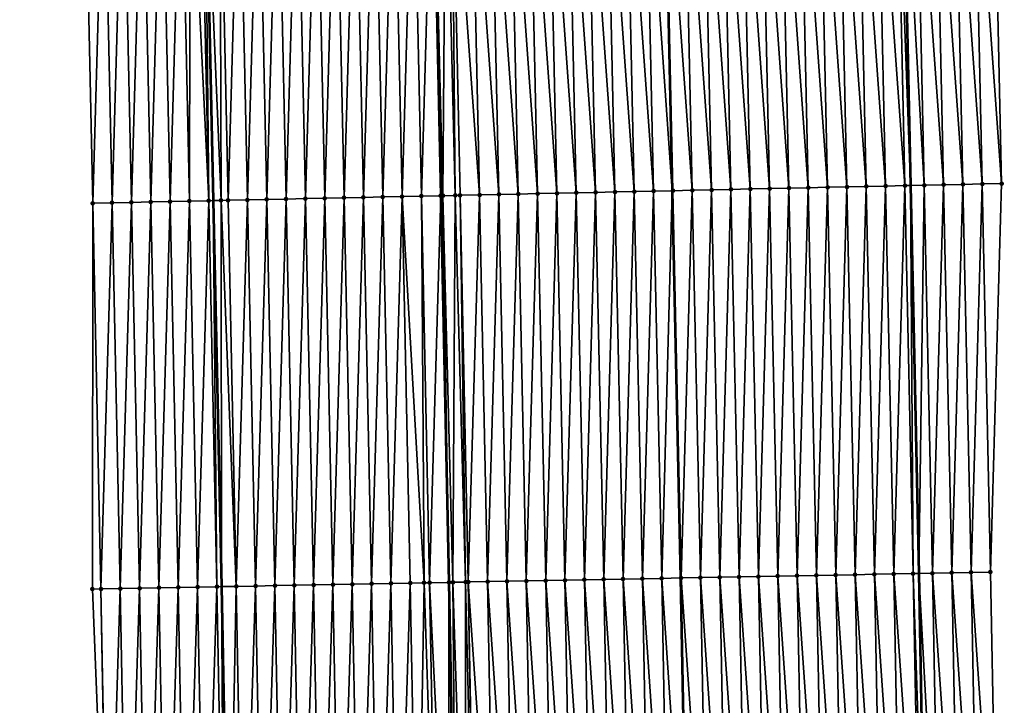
# Model space of a CAD drawing. Header units: feet. Extents: x 2010743 to 2022806, y 818705 to 837694.
# Tile 430 of 531: x 2011418 to 2011469, y 833787 to 833822. Entities that reach past the tile are written whole.
import ezdxf

# ---------------------------------------------------------------- set-up
doc = ezdxf.new("R2010")
doc.units = ezdxf.units.FT
doc.header["$MEASUREMENT"] = 0
for name, color, linetype, lineweight in [('EP_Travel Lane', 172, 'Continuous', 53), ('Road Shots', 141, 'Continuous', 100), ('STRIPING', 60, 'Continuous', 53)]:
    doc.layers.add(name, color=color, linetype=linetype, lineweight=lineweight)
doc.layers.add('I-77-MM17-21_NB-Surface-Border', color=7, linetype='Continuous')
doc.layers.add('I-77-MM17-21_NB-Surface-TIN', color=7, linetype='Continuous')

msp = doc.modelspace()

# ---------------------------------------------------------------- linework, layer by layer
at = {"layer": 'EP_Travel Lane'}
for points in [[(2011459.379, 833993.608, 294.314), (2011459.92, 833973.568, 294.074), (2011460.434, 833953.576, 293.832), (2011460.947, 833933.584, 293.604), (2011461.459, 833913.589, 293.405), (2011461.962, 833893.596, 293.2), (2011462.465, 833873.603, 293.04), (2011462.957, 833853.529, 292.871), (2011463.388, 833833.534, 292.721), (2011463.819, 833813.54, 292.553), (2011464.241, 833793.483, 292.403), (2011464.614, 833773.487, 292.303), (2011464.988, 833753.491, 292.193), (2011465.354, 833733.462, 292.098)], [(2011423.366, 833992.618, 294.593), (2011423.903, 833972.656, 294.351), (2011424.408, 833952.664, 294.131), (2011424.912, 833932.671, 293.916), (2011425.416, 833912.679, 293.72), (2011425.919, 833892.686, 293.533), (2011426.422, 833872.694, 293.348), (2011426.911, 833852.75, 293.199), (2011427.342, 833832.755, 293.03), (2011427.773, 833812.76, 292.885), (2011428.194, 833792.802, 292.749), (2011428.575, 833772.806, 292.613), (2011428.956, 833752.81, 292.489), (2011429.323, 833732.833, 292.414)]]:
    msp.add_polyline3d(points, dxfattribs=at)
at = {"layer": 'I-77-MM17-21_NB-Surface-Border', "color": 3, "linetype": 'Continuous', "lineweight": -3}
for points in [[(2011462.115, 833993.684, 294.202), (2011462.656, 833973.638, 293.964), (2011464.16, 833953.671, 293.695), (2011464.664, 833933.679, 293.452), (2011466.168, 833913.709, 293.197), (2011466.671, 833893.717, 292.989), (2011468.174, 833873.749, 292.794), (2011468.667, 833853.654, 292.639), (2011468.098, 833833.637, 292.53), (2011468.529, 833813.642, 292.372), (2011467.952, 833793.554, 292.276), (2011468.328, 833773.558, 292.164), (2011467.705, 833753.543, 292.096), (2011467.077, 833733.492, 292.042)], [(2011423.675, 833732.735, 292.241), (2011423.445, 833752.708, 292.332), (2011422.325, 833772.69, 292.429), (2011421.519, 833792.678, 292.528), (2011421.54, 833812.627, 292.682), (2011421.109, 833832.622, 292.829), (2011420.678, 833852.617, 292.992), (2011420.189, 833872.539, 293.14), (2011419.686, 833892.532, 293.313), (2011419.183, 833912.524, 293.509), (2011418.719, 833932.517, 293.714), (2011418.417, 833952.515, 293.948), (2011418.028, 833972.51, 294.168), (2011417.764, 833992.467, 294.419)]]:
    msp.add_polyline3d(points, dxfattribs=at)
at = {"layer": 'I-77-MM17-21_NB-Surface-TIN', "color": 128, "linetype": 'Continuous', "lineweight": -3}
for points in [[(2011455.532, 833813.36, 292.741), (2011455.101, 833833.354, 292.9), (2011454.101, 833833.333, 292.921)], [(2011456.531, 833813.381, 292.72), (2011456.101, 833833.376, 292.876), (2011455.101, 833833.354, 292.9)], [(2011455.532, 833813.36, 292.741), (2011456.531, 833813.381, 292.72), (2011455.101, 833833.354, 292.9)], [(2011457.531, 833813.403, 292.709), (2011457.1, 833833.398, 292.858), (2011456.101, 833833.376, 292.876)], [(2011456.531, 833813.381, 292.72), (2011457.531, 833813.403, 292.709), (2011456.101, 833833.376, 292.876)], [(2011458.531, 833813.425, 292.691), (2011458.1, 833833.419, 292.841), (2011457.1, 833833.398, 292.858)], [(2011457.531, 833813.403, 292.709), (2011458.531, 833813.425, 292.691), (2011457.1, 833833.398, 292.858)], [(2011459.531, 833813.446, 292.671), (2011459.1, 833833.441, 292.823), (2011458.1, 833833.419, 292.841)], [(2011458.531, 833813.425, 292.691), (2011459.531, 833813.446, 292.671), (2011458.1, 833833.419, 292.841)], [(2011460.531, 833813.468, 292.646), (2011460.1, 833833.463, 292.802), (2011459.1, 833833.441, 292.823)], [(2011459.531, 833813.446, 292.671), (2011460.531, 833813.468, 292.646), (2011459.1, 833833.441, 292.823)], [(2011461.53, 833813.49, 292.624), (2011461.099, 833833.484, 292.78), (2011460.1, 833833.463, 292.802)], [(2011460.531, 833813.468, 292.646), (2011461.53, 833813.49, 292.624), (2011460.1, 833833.463, 292.802)], [(2011461.099, 833833.484, 292.78), (2011462.53, 833813.511, 292.594), (2011462.099, 833833.506, 292.761)], [(2011461.53, 833813.49, 292.624), (2011462.53, 833813.511, 292.594), (2011461.099, 833833.484, 292.78)], [(2011462.099, 833833.506, 292.761), (2011463.53, 833813.533, 292.562), (2011463.099, 833833.528, 292.735)], [(2011462.099, 833833.506, 292.761), (2011462.53, 833813.511, 292.594), (2011463.53, 833813.533, 292.562)], [(2011463.099, 833833.528, 292.735), (2011463.819, 833813.54, 292.553), (2011463.388, 833833.534, 292.721)], [(2011463.53, 833813.533, 292.562), (2011463.819, 833813.54, 292.553), (2011463.099, 833833.528, 292.735)], [(2011464.53, 833813.555, 292.53), (2011464.099, 833833.55, 292.689), (2011463.388, 833833.534, 292.721)], [(2011464.53, 833813.555, 292.53), (2011463.388, 833833.534, 292.721), (2011463.819, 833813.54, 292.553)], [(2011465.529, 833813.577, 292.502), (2011465.098, 833833.572, 292.652), (2011464.099, 833833.55, 292.689)], [(2011464.53, 833813.555, 292.53), (2011465.529, 833813.577, 292.502), (2011464.099, 833833.55, 292.689)], [(2011466.529, 833813.599, 292.461), (2011466.098, 833833.593, 292.615), (2011465.098, 833833.572, 292.652)], [(2011465.529, 833813.577, 292.502), (2011466.529, 833813.599, 292.461), (2011465.098, 833833.572, 292.652)], [(2011467.529, 833813.621, 292.416), (2011467.098, 833833.615, 292.576), (2011466.098, 833833.593, 292.615)], [(2011466.529, 833813.599, 292.461), (2011467.529, 833813.621, 292.416), (2011466.098, 833833.593, 292.615)], [(2011468.529, 833813.642, 292.372), (2011468.098, 833833.637, 292.53), (2011467.098, 833833.615, 292.576)], [(2011467.529, 833813.621, 292.416), (2011468.529, 833813.642, 292.372), (2011467.098, 833833.615, 292.576)], [(2011430.538, 833812.819, 292.932), (2011431.106, 833832.836, 293.084), (2011430.107, 833832.814, 293.075)], [(2011430.538, 833812.819, 292.932), (2011431.537, 833812.841, 292.939), (2011431.106, 833832.836, 293.084)], [(2011431.537, 833812.841, 292.939), (2011432.106, 833832.857, 293.092), (2011431.106, 833832.836, 293.084)], [(2011431.537, 833812.841, 292.939), (2011432.537, 833812.862, 292.948), (2011432.106, 833832.857, 293.092)], [(2011432.537, 833812.862, 292.948), (2011433.106, 833832.879, 293.1), (2011432.106, 833832.857, 293.092)], [(2011432.537, 833812.862, 292.948), (2011433.537, 833812.884, 292.958), (2011433.106, 833832.879, 293.1)], [(2011433.537, 833812.884, 292.958), (2011434.106, 833832.9, 293.109), (2011433.106, 833832.879, 293.1)], [(2011433.537, 833812.884, 292.958), (2011434.537, 833812.905, 292.968), (2011434.106, 833832.9, 293.109)], [(2011434.537, 833812.905, 292.968), (2011435.105, 833832.922, 293.119), (2011434.106, 833832.9, 293.109)], [(2011434.537, 833812.905, 292.968), (2011435.536, 833812.927, 292.978), (2011435.105, 833832.922, 293.119)], [(2011435.536, 833812.927, 292.978), (2011436.105, 833832.943, 293.132), (2011435.105, 833832.922, 293.119)], [(2011435.536, 833812.927, 292.978), (2011436.536, 833812.948, 292.99), (2011436.105, 833832.943, 293.132)], [(2011436.536, 833812.948, 292.99), (2011437.105, 833832.965, 293.146), (2011436.105, 833832.943, 293.132)], [(2011436.536, 833812.948, 292.99), (2011437.536, 833812.97, 293.003), (2011437.105, 833832.965, 293.146)], [(2011437.536, 833812.97, 293.003), (2011438.105, 833832.986, 293.162), (2011437.105, 833832.965, 293.146)], [(2011437.536, 833812.97, 293.003), (2011438.536, 833812.991, 293.02), (2011438.105, 833832.986, 293.162)], [(2011438.536, 833812.991, 293.02), (2011439.105, 833833.007, 293.174), (2011438.105, 833832.986, 293.162)], [(2011438.536, 833812.991, 293.02), (2011439.536, 833813.013, 293.036), (2011439.105, 833833.007, 293.174)], [(2011439.148, 833833.008, 293.174), (2011439.105, 833833.007, 293.174), (2011439.536, 833813.013, 293.036)], [(2011439.642, 833813.015, 293.036), (2011439.792, 833833.022, 293.173), (2011439.148, 833833.008, 293.174)], [(2011439.642, 833813.015, 293.036), (2011439.148, 833833.008, 293.174), (2011439.536, 833813.013, 293.036)], [(2011439.642, 833813.015, 293.036), (2011440.282, 833813.029, 293.033), (2011439.792, 833833.022, 293.173)], [(2011440.282, 833813.029, 293.033), (2011440.104, 833833.029, 293.17), (2011439.792, 833833.022, 293.173)], [(2011441.535, 833813.056, 293.016), (2011441.104, 833833.051, 293.155), (2011440.104, 833833.029, 293.17)], [(2011440.282, 833813.029, 293.033), (2011440.535, 833813.034, 293.031), (2011440.104, 833833.029, 293.17)], [(2011440.535, 833813.034, 293.031), (2011441.535, 833813.056, 293.016), (2011440.104, 833833.029, 293.17)], [(2011442.535, 833813.078, 292.995), (2011442.104, 833833.072, 293.137), (2011441.104, 833833.051, 293.155)], [(2011441.535, 833813.056, 293.016), (2011442.535, 833813.078, 292.995), (2011441.104, 833833.051, 293.155)], [(2011443.535, 833813.099, 292.976), (2011443.104, 833833.094, 293.12), (2011442.104, 833833.072, 293.137)], [(2011442.535, 833813.078, 292.995), (2011443.535, 833813.099, 292.976), (2011442.104, 833833.072, 293.137)], [(2011444.534, 833813.121, 292.961), (2011444.103, 833833.116, 293.104), (2011443.104, 833833.094, 293.12)], [(2011443.535, 833813.099, 292.976), (2011444.534, 833813.121, 292.961), (2011443.104, 833833.094, 293.12)], [(2011445.534, 833813.143, 292.946), (2011445.103, 833833.137, 293.09), (2011444.103, 833833.116, 293.104)], [(2011444.534, 833813.121, 292.961), (2011445.534, 833813.143, 292.946), (2011444.103, 833833.116, 293.104)], [(2011446.534, 833813.164, 292.93), (2011446.103, 833833.159, 293.074), (2011445.103, 833833.137, 293.09)], [(2011445.534, 833813.143, 292.946), (2011446.534, 833813.164, 292.93), (2011445.103, 833833.137, 293.09)], [(2011447.534, 833813.186, 292.913), (2011447.103, 833833.181, 293.055), (2011446.103, 833833.159, 293.074)], [(2011446.534, 833813.164, 292.93), (2011447.534, 833813.186, 292.913), (2011446.103, 833833.159, 293.074)], [(2011448.533, 833813.208, 292.896), (2011448.102, 833833.202, 293.036), (2011447.103, 833833.181, 293.055)], [(2011447.534, 833813.186, 292.913), (2011448.533, 833813.208, 292.896), (2011447.103, 833833.181, 293.055)], [(2011449.533, 833813.229, 292.882), (2011449.102, 833833.224, 293.023), (2011448.102, 833833.202, 293.036)], [(2011448.533, 833813.208, 292.896), (2011449.533, 833813.229, 292.882), (2011448.102, 833833.202, 293.036)], [(2011450.533, 833813.251, 292.872), (2011450.102, 833833.246, 293.013), (2011449.102, 833833.224, 293.023)], [(2011449.533, 833813.229, 292.882), (2011450.533, 833813.251, 292.872), (2011449.102, 833833.224, 293.023)], [(2011450.102, 833833.246, 293.013), (2011451.503, 833813.272, 292.853), (2011451.072, 833833.267, 292.987)], [(2011450.533, 833813.251, 292.872), (2011451.503, 833813.272, 292.853), (2011450.102, 833833.246, 293.013)], [(2011451.533, 833813.273, 292.852), (2011451.072, 833833.267, 292.987), (2011451.503, 833813.272, 292.853)], [(2011451.533, 833813.273, 292.852), (2011451.102, 833833.267, 292.987), (2011451.072, 833833.267, 292.987)], [(2011452.532, 833813.294, 292.828), (2011452.101, 833833.289, 292.966), (2011451.102, 833833.267, 292.987)], [(2011451.533, 833813.273, 292.852), (2011452.532, 833813.294, 292.828), (2011451.102, 833833.267, 292.987)], [(2011453.532, 833813.316, 292.791), (2011453.101, 833833.311, 292.939), (2011452.101, 833833.289, 292.966)], [(2011452.532, 833813.294, 292.828), (2011453.532, 833813.316, 292.791), (2011452.101, 833833.289, 292.966)], [(2011454.532, 833813.338, 292.765), (2011454.101, 833833.333, 292.921), (2011453.101, 833833.311, 292.939)], [(2011453.532, 833813.316, 292.791), (2011454.532, 833813.338, 292.765), (2011453.101, 833833.311, 292.939)], [(2011454.532, 833813.338, 292.765), (2011455.532, 833813.36, 292.741), (2011454.101, 833833.333, 292.921)], [(2011421.54, 833812.627, 292.682), (2011422.108, 833832.644, 292.866), (2011421.109, 833832.622, 292.829)], [(2011421.54, 833812.627, 292.682), (2011422.539, 833812.649, 292.72), (2011422.108, 833832.644, 292.866)], [(2011422.539, 833812.649, 292.72), (2011423.108, 833832.665, 292.901), (2011422.108, 833832.644, 292.866)], [(2011422.539, 833812.649, 292.72), (2011423.539, 833812.67, 292.754), (2011423.108, 833832.665, 292.901)], [(2011423.539, 833812.67, 292.754), (2011424.108, 833832.686, 292.935), (2011423.108, 833832.665, 292.901)], [(2011423.539, 833812.67, 292.754), (2011424.539, 833812.691, 292.789), (2011424.108, 833832.686, 292.935)], [(2011424.539, 833812.691, 292.789), (2011425.108, 833832.707, 292.958), (2011424.108, 833832.686, 292.935)], [(2011424.539, 833812.691, 292.789), (2011425.539, 833812.713, 292.82), (2011425.108, 833832.707, 292.958)], [(2011425.539, 833812.713, 292.82), (2011426.108, 833832.729, 292.994), (2011425.108, 833832.707, 292.958)], [(2011425.539, 833812.713, 292.82), (2011426.538, 833812.734, 292.853), (2011426.108, 833832.729, 292.994)], [(2011426.538, 833812.734, 292.853), (2011426.584, 833832.739, 293.022), (2011426.108, 833832.729, 292.994)], [(2011426.538, 833812.734, 292.853), (2011427.538, 833812.755, 292.881), (2011426.584, 833832.739, 293.022)], [(2011427.538, 833812.755, 292.881), (2011427.107, 833832.75, 293.026), (2011426.584, 833832.739, 293.022)], [(2011427.538, 833812.755, 292.881), (2011427.342, 833832.755, 293.03), (2011427.107, 833832.75, 293.026)], [(2011428.176, 833812.769, 292.892), (2011428.107, 833832.771, 293.045), (2011427.342, 833832.755, 293.03)], [(2011428.176, 833812.769, 292.892), (2011427.342, 833832.755, 293.03), (2011427.773, 833812.76, 292.885)], [(2011427.538, 833812.755, 292.881), (2011427.773, 833812.76, 292.885), (2011427.342, 833832.755, 293.03)], [(2011428.538, 833812.777, 292.902), (2011429.107, 833832.793, 293.062), (2011428.107, 833832.771, 293.045)], [(2011428.176, 833812.769, 292.892), (2011428.538, 833812.777, 292.902), (2011428.107, 833832.771, 293.045)], [(2011428.538, 833812.777, 292.902), (2011429.538, 833812.798, 292.92), (2011429.107, 833832.793, 293.062)], [(2011429.538, 833812.798, 292.92), (2011430.107, 833832.814, 293.075), (2011429.107, 833832.793, 293.062)], [(2011429.538, 833812.798, 292.92), (2011430.538, 833812.819, 292.932), (2011430.107, 833832.814, 293.075)], [(2011460.953, 833793.421, 292.502), (2011461.53, 833813.49, 292.624), (2011460.531, 833813.468, 292.646)], [(2011460.953, 833793.421, 292.502), (2011461.953, 833793.44, 292.477), (2011461.53, 833813.49, 292.624)], [(2011461.953, 833793.44, 292.477), (2011462.53, 833813.511, 292.594), (2011461.53, 833813.49, 292.624)], [(2011461.953, 833793.44, 292.477), (2011462.952, 833793.459, 292.446), (2011462.53, 833813.511, 292.594)], [(2011462.952, 833793.459, 292.446), (2011463.53, 833813.533, 292.562), (2011462.53, 833813.511, 292.594)], [(2011463.952, 833793.478, 292.412), (2011463.53, 833813.533, 292.562), (2011462.952, 833793.459, 292.446)], [(2011463.952, 833793.478, 292.412), (2011463.819, 833813.54, 292.553), (2011463.53, 833813.533, 292.562)], [(2011464.53, 833813.555, 292.53), (2011463.819, 833813.54, 292.553), (2011464.241, 833793.483, 292.403)], [(2011463.952, 833793.478, 292.412), (2011464.241, 833793.483, 292.403), (2011463.819, 833813.54, 292.553)], [(2011464.952, 833793.497, 292.383), (2011464.53, 833813.555, 292.53), (2011464.241, 833793.483, 292.403)], [(2011464.952, 833793.497, 292.383), (2011465.529, 833813.577, 292.502), (2011464.53, 833813.555, 292.53)], [(2011464.952, 833793.497, 292.383), (2011465.952, 833793.516, 292.356), (2011465.529, 833813.577, 292.502)], [(2011465.952, 833793.516, 292.356), (2011466.529, 833813.599, 292.461), (2011465.529, 833813.577, 292.502)], [(2011465.952, 833793.516, 292.356), (2011466.952, 833793.535, 292.314), (2011466.529, 833813.599, 292.461)], [(2011466.952, 833793.535, 292.314), (2011467.529, 833813.621, 292.416), (2011466.529, 833813.599, 292.461)], [(2011466.952, 833793.535, 292.314), (2011467.952, 833793.554, 292.276), (2011467.529, 833813.621, 292.416)], [(2011467.952, 833793.554, 292.276), (2011468.529, 833813.642, 292.372), (2011467.529, 833813.621, 292.416)], [(2011438.67, 833792.999, 292.883), (2011438.536, 833812.991, 293.02), (2011437.536, 833812.97, 293.003)], [(2011438.957, 833793.004, 292.886), (2011439.536, 833813.013, 293.036), (2011438.536, 833812.991, 293.02)], [(2011438.67, 833792.999, 292.883), (2011438.957, 833793.004, 292.886), (2011438.536, 833812.991, 293.02)], [(2011438.957, 833793.004, 292.886), (2011439.957, 833793.023, 292.896), (2011439.536, 833813.013, 293.036)], [(2011439.642, 833813.015, 293.036), (2011439.536, 833813.013, 293.036), (2011439.957, 833793.023, 292.896)], [(2011440.163, 833793.027, 292.896), (2011440.282, 833813.029, 293.033), (2011439.642, 833813.015, 293.036)], [(2011440.163, 833793.027, 292.896), (2011439.642, 833813.015, 293.036), (2011439.957, 833793.023, 292.896)], [(2011440.163, 833793.027, 292.896), (2011440.819, 833793.039, 292.894), (2011440.282, 833813.029, 293.033)], [(2011440.819, 833793.039, 292.894), (2011440.535, 833813.034, 293.031), (2011440.282, 833813.029, 293.033)], [(2011440.956, 833793.042, 292.893), (2011441.535, 833813.056, 293.016), (2011440.535, 833813.034, 293.031)], [(2011440.819, 833793.039, 292.894), (2011440.956, 833793.042, 292.893), (2011440.535, 833813.034, 293.031)], [(2011440.956, 833793.042, 292.893), (2011441.956, 833793.061, 292.876), (2011441.535, 833813.056, 293.016)], [(2011441.956, 833793.061, 292.876), (2011442.535, 833813.078, 292.995), (2011441.535, 833813.056, 293.016)], [(2011441.956, 833793.061, 292.876), (2011442.956, 833793.08, 292.861), (2011442.535, 833813.078, 292.995)], [(2011442.956, 833793.08, 292.861), (2011443.535, 833813.099, 292.976), (2011442.535, 833813.078, 292.995)], [(2011442.956, 833793.08, 292.861), (2011443.956, 833793.099, 292.844), (2011443.535, 833813.099, 292.976)], [(2011443.956, 833793.099, 292.844), (2011444.534, 833813.121, 292.961), (2011443.535, 833813.099, 292.976)], [(2011443.956, 833793.099, 292.844), (2011444.956, 833793.118, 292.829), (2011444.534, 833813.121, 292.961)], [(2011444.956, 833793.118, 292.829), (2011445.534, 833813.143, 292.946), (2011444.534, 833813.121, 292.961)], [(2011444.956, 833793.118, 292.829), (2011445.955, 833793.136, 292.813), (2011445.534, 833813.143, 292.946)], [(2011445.955, 833793.136, 292.813), (2011446.534, 833813.164, 292.93), (2011445.534, 833813.143, 292.946)], [(2011445.955, 833793.136, 292.813), (2011446.955, 833793.155, 292.794), (2011446.534, 833813.164, 292.93)], [(2011446.955, 833793.155, 292.794), (2011447.534, 833813.186, 292.913), (2011446.534, 833813.164, 292.93)], [(2011446.955, 833793.155, 292.794), (2011447.955, 833793.174, 292.776), (2011447.534, 833813.186, 292.913)], [(2011447.955, 833793.174, 292.776), (2011448.533, 833813.208, 292.896), (2011447.534, 833813.186, 292.913)], [(2011447.955, 833793.174, 292.776), (2011448.955, 833793.193, 292.76), (2011448.533, 833813.208, 292.896)], [(2011448.955, 833793.193, 292.76), (2011449.533, 833813.229, 292.882), (2011448.533, 833813.208, 292.896)], [(2011448.955, 833793.193, 292.76), (2011449.955, 833793.212, 292.746), (2011449.533, 833813.229, 292.882)], [(2011449.955, 833793.212, 292.746), (2011450.533, 833813.251, 292.872), (2011449.533, 833813.229, 292.882)], [(2011449.955, 833793.212, 292.746), (2011450.955, 833793.231, 292.736), (2011450.533, 833813.251, 292.872)], [(2011450.955, 833793.231, 292.736), (2011451.503, 833813.272, 292.853), (2011450.533, 833813.251, 292.872)], [(2011450.955, 833793.231, 292.736), (2011451.925, 833793.249, 292.714), (2011451.503, 833813.272, 292.853)], [(2011451.533, 833813.273, 292.852), (2011451.503, 833813.272, 292.853), (2011451.925, 833793.249, 292.714)], [(2011451.954, 833793.25, 292.714), (2011452.532, 833813.294, 292.828), (2011451.533, 833813.273, 292.852)], [(2011451.954, 833793.25, 292.714), (2011451.533, 833813.273, 292.852), (2011451.925, 833793.249, 292.714)], [(2011451.954, 833793.25, 292.714), (2011452.954, 833793.269, 292.679), (2011452.532, 833813.294, 292.828)], [(2011452.954, 833793.269, 292.679), (2011453.532, 833813.316, 292.791), (2011452.532, 833813.294, 292.828)], [(2011452.954, 833793.269, 292.679), (2011453.954, 833793.288, 292.642), (2011453.532, 833813.316, 292.791)], [(2011453.954, 833793.288, 292.642), (2011454.532, 833813.338, 292.765), (2011453.532, 833813.316, 292.791)], [(2011453.954, 833793.288, 292.642), (2011454.954, 833793.307, 292.618), (2011454.532, 833813.338, 292.765)], [(2011454.954, 833793.307, 292.618), (2011455.532, 833813.36, 292.741), (2011454.532, 833813.338, 292.765)], [(2011454.954, 833793.307, 292.618), (2011455.954, 833793.326, 292.597), (2011455.532, 833813.36, 292.741)], [(2011455.954, 833793.326, 292.597), (2011456.531, 833813.381, 292.72), (2011455.532, 833813.36, 292.741)], [(2011455.954, 833793.326, 292.597), (2011456.954, 833793.345, 292.573), (2011456.531, 833813.381, 292.72)], [(2011456.954, 833793.345, 292.573), (2011457.531, 833813.403, 292.709), (2011456.531, 833813.381, 292.72)], [(2011456.954, 833793.345, 292.573), (2011457.953, 833793.364, 292.557), (2011457.531, 833813.403, 292.709)], [(2011457.953, 833793.364, 292.557), (2011458.531, 833813.425, 292.691), (2011457.531, 833813.403, 292.709)], [(2011457.953, 833793.364, 292.557), (2011458.953, 833793.383, 292.541), (2011458.531, 833813.425, 292.691)], [(2011458.953, 833793.383, 292.541), (2011459.531, 833813.446, 292.671), (2011458.531, 833813.425, 292.691)], [(2011458.953, 833793.383, 292.541), (2011459.953, 833793.402, 292.522), (2011459.531, 833813.446, 292.671)], [(2011459.953, 833793.402, 292.522), (2011460.531, 833813.468, 292.646), (2011459.531, 833813.446, 292.671)], [(2011459.953, 833793.402, 292.522), (2011460.953, 833793.421, 292.502), (2011460.531, 833813.468, 292.646)], [(2011421.519, 833792.678, 292.528), (2011421.96, 833792.686, 292.545), (2011421.54, 833812.627, 292.682)], [(2011421.96, 833792.686, 292.545), (2011422.539, 833812.649, 292.72), (2011421.54, 833812.627, 292.682)], [(2011421.96, 833792.686, 292.545), (2011422.96, 833792.705, 292.584), (2011422.539, 833812.649, 292.72)], [(2011422.96, 833792.705, 292.584), (2011423.539, 833812.67, 292.754), (2011422.539, 833812.649, 292.72)], [(2011422.96, 833792.705, 292.584), (2011423.959, 833792.723, 292.618), (2011423.539, 833812.67, 292.754)], [(2011423.959, 833792.723, 292.618), (2011424.539, 833812.691, 292.789), (2011423.539, 833812.67, 292.754)], [(2011423.959, 833792.723, 292.618), (2011424.959, 833792.742, 292.652), (2011424.539, 833812.691, 292.789)], [(2011424.959, 833792.742, 292.652), (2011425.539, 833812.713, 292.82), (2011424.539, 833812.691, 292.789)], [(2011424.959, 833792.742, 292.652), (2011425.959, 833792.761, 292.675), (2011425.539, 833812.713, 292.82)], [(2011425.959, 833792.761, 292.675), (2011426.538, 833812.734, 292.853), (2011425.539, 833812.713, 292.82)], [(2011425.959, 833792.761, 292.675), (2011426.959, 833792.779, 292.716), (2011426.538, 833812.734, 292.853)], [(2011426.959, 833792.779, 292.716), (2011427.538, 833812.755, 292.881), (2011426.538, 833812.734, 292.853)], [(2011426.959, 833792.779, 292.716), (2011427.959, 833792.798, 292.744), (2011427.538, 833812.755, 292.881)], [(2011427.959, 833792.798, 292.744), (2011427.773, 833812.76, 292.885), (2011427.538, 833812.755, 292.881)], [(2011428.176, 833812.769, 292.892), (2011427.773, 833812.76, 292.885), (2011428.194, 833792.802, 292.749)], [(2011427.959, 833792.798, 292.744), (2011428.194, 833792.802, 292.749), (2011427.773, 833812.76, 292.885)], [(2011428.958, 833792.817, 292.764), (2011428.538, 833812.777, 292.902), (2011428.176, 833812.769, 292.892)], [(2011428.958, 833792.817, 292.764), (2011428.176, 833812.769, 292.892), (2011428.194, 833792.802, 292.749)], [(2011428.958, 833792.817, 292.764), (2011429.538, 833812.798, 292.92), (2011428.538, 833812.777, 292.902)], [(2011428.958, 833792.817, 292.764), (2011429.958, 833792.835, 292.785), (2011429.538, 833812.798, 292.92)], [(2011429.958, 833792.835, 292.785), (2011430.538, 833812.819, 292.932), (2011429.538, 833812.798, 292.92)], [(2011429.958, 833792.835, 292.785), (2011430.958, 833792.854, 292.798), (2011430.538, 833812.819, 292.932)], [(2011430.958, 833792.854, 292.798), (2011431.537, 833812.841, 292.939), (2011430.538, 833812.819, 292.932)], [(2011430.958, 833792.854, 292.798), (2011431.958, 833792.873, 292.804), (2011431.537, 833812.841, 292.939)], [(2011431.958, 833792.873, 292.804), (2011432.537, 833812.862, 292.948), (2011431.537, 833812.841, 292.939)], [(2011431.958, 833792.873, 292.804), (2011432.958, 833792.892, 292.815), (2011432.537, 833812.862, 292.948)], [(2011432.958, 833792.892, 292.815), (2011433.537, 833812.884, 292.958), (2011432.537, 833812.862, 292.948)], [(2011432.958, 833792.892, 292.815), (2011433.958, 833792.91, 292.822), (2011433.537, 833812.884, 292.958)], [(2011433.958, 833792.91, 292.822), (2011434.537, 833812.905, 292.968), (2011433.537, 833812.884, 292.958)], [(2011433.958, 833792.91, 292.822), (2011434.957, 833792.929, 292.833), (2011434.537, 833812.905, 292.968)], [(2011434.957, 833792.929, 292.833), (2011435.536, 833812.927, 292.978), (2011434.537, 833812.905, 292.968)], [(2011434.957, 833792.929, 292.833), (2011435.957, 833792.948, 292.845), (2011435.536, 833812.927, 292.978)], [(2011435.957, 833792.948, 292.845), (2011436.536, 833812.948, 292.99), (2011435.536, 833812.927, 292.978)], [(2011435.957, 833792.948, 292.845), (2011436.957, 833792.967, 292.855), (2011436.536, 833812.948, 292.99)], [(2011436.957, 833792.967, 292.855), (2011437.536, 833812.97, 293.003), (2011436.536, 833812.948, 292.99)], [(2011436.957, 833792.967, 292.855), (2011437.957, 833792.985, 292.87), (2011437.536, 833812.97, 293.003)], [(2011437.957, 833792.985, 292.87), (2011438.67, 833792.999, 292.883), (2011437.536, 833812.97, 293.003)], [(2011446.332, 833773.14, 292.697), (2011445.955, 833793.136, 292.813), (2011444.956, 833793.118, 292.829)], [(2011447.332, 833773.159, 292.677), (2011446.955, 833793.155, 292.794), (2011445.955, 833793.136, 292.813)], [(2011446.332, 833773.14, 292.697), (2011447.332, 833773.159, 292.677), (2011445.955, 833793.136, 292.813)], [(2011448.332, 833773.178, 292.66), (2011447.955, 833793.174, 292.776), (2011446.955, 833793.155, 292.794)], [(2011447.332, 833773.159, 292.677), (2011448.332, 833773.178, 292.66), (2011446.955, 833793.155, 292.794)], [(2011449.332, 833773.197, 292.644), (2011448.955, 833793.193, 292.76), (2011447.955, 833793.174, 292.776)], [(2011448.332, 833773.178, 292.66), (2011449.332, 833773.197, 292.644), (2011447.955, 833793.174, 292.776)], [(2011450.331, 833773.216, 292.631), (2011449.955, 833793.212, 292.746), (2011448.955, 833793.193, 292.76)], [(2011449.332, 833773.197, 292.644), (2011450.331, 833773.216, 292.631), (2011448.955, 833793.193, 292.76)], [(2011451.331, 833773.235, 292.62), (2011450.955, 833793.231, 292.736), (2011449.955, 833793.212, 292.746)], [(2011450.331, 833773.216, 292.631), (2011451.331, 833773.235, 292.62), (2011449.955, 833793.212, 292.746)], [(2011450.955, 833793.231, 292.736), (2011452.306, 833773.253, 292.6), (2011451.925, 833793.249, 292.714)], [(2011451.331, 833773.235, 292.62), (2011452.306, 833773.253, 292.6), (2011450.955, 833793.231, 292.736)], [(2011452.331, 833773.254, 292.599), (2011451.954, 833793.25, 292.714), (2011451.925, 833793.249, 292.714)], [(2011452.331, 833773.254, 292.599), (2011451.925, 833793.249, 292.714), (2011452.306, 833773.253, 292.6)], [(2011453.331, 833773.273, 292.57), (2011452.954, 833793.269, 292.679), (2011451.954, 833793.25, 292.714)], [(2011452.331, 833773.254, 292.599), (2011453.331, 833773.273, 292.57), (2011451.954, 833793.25, 292.714)], [(2011454.331, 833773.292, 292.539), (2011453.954, 833793.288, 292.642), (2011452.954, 833793.269, 292.679)], [(2011453.331, 833773.273, 292.57), (2011454.331, 833773.292, 292.539), (2011452.954, 833793.269, 292.679)], [(2011455.33, 833773.311, 292.516), (2011454.954, 833793.307, 292.618), (2011453.954, 833793.288, 292.642)], [(2011454.331, 833773.292, 292.539), (2011455.33, 833773.311, 292.516), (2011453.954, 833793.288, 292.642)], [(2011456.33, 833773.33, 292.495), (2011455.954, 833793.326, 292.597), (2011454.954, 833793.307, 292.618)], [(2011455.33, 833773.311, 292.516), (2011456.33, 833773.33, 292.495), (2011454.954, 833793.307, 292.618)], [(2011457.33, 833773.349, 292.474), (2011456.954, 833793.345, 292.573), (2011455.954, 833793.326, 292.597)], [(2011456.33, 833773.33, 292.495), (2011457.33, 833773.349, 292.474), (2011455.954, 833793.326, 292.597)], [(2011458.33, 833773.368, 292.453), (2011457.953, 833793.364, 292.557), (2011456.954, 833793.345, 292.573)], [(2011457.33, 833773.349, 292.474), (2011458.33, 833773.368, 292.453), (2011456.954, 833793.345, 292.573)], [(2011459.33, 833773.387, 292.433), (2011458.953, 833793.383, 292.541), (2011457.953, 833793.364, 292.557)], [(2011458.33, 833773.368, 292.453), (2011459.33, 833773.387, 292.433), (2011457.953, 833793.364, 292.557)], [(2011460.33, 833773.406, 292.413), (2011459.953, 833793.402, 292.522), (2011458.953, 833793.383, 292.541)], [(2011459.33, 833773.387, 292.433), (2011460.33, 833773.406, 292.413), (2011458.953, 833793.383, 292.541)], [(2011461.329, 833773.425, 292.394), (2011460.953, 833793.421, 292.502), (2011459.953, 833793.402, 292.522)], [(2011460.33, 833773.406, 292.413), (2011461.329, 833773.425, 292.394), (2011459.953, 833793.402, 292.522)], [(2011462.329, 833773.444, 292.374), (2011461.953, 833793.44, 292.477), (2011460.953, 833793.421, 292.502)], [(2011461.329, 833773.425, 292.394), (2011462.329, 833773.444, 292.374), (2011460.953, 833793.421, 292.502)], [(2011461.953, 833793.44, 292.477), (2011463.329, 833773.463, 292.346), (2011462.952, 833793.459, 292.446)], [(2011462.329, 833773.444, 292.374), (2011463.329, 833773.463, 292.346), (2011461.953, 833793.44, 292.477)], [(2011464.329, 833773.482, 292.313), (2011463.952, 833793.478, 292.412), (2011462.952, 833793.459, 292.446)], [(2011463.329, 833773.463, 292.346), (2011464.329, 833773.482, 292.313), (2011462.952, 833793.459, 292.446)], [(2011463.952, 833793.478, 292.412), (2011464.614, 833773.487, 292.303), (2011464.241, 833793.483, 292.403)], [(2011464.329, 833773.482, 292.313), (2011464.614, 833773.487, 292.303), (2011463.952, 833793.478, 292.412)], [(2011465.329, 833773.501, 292.277), (2011464.952, 833793.497, 292.383), (2011464.241, 833793.483, 292.403)], [(2011465.329, 833773.501, 292.277), (2011464.241, 833793.483, 292.403), (2011464.614, 833773.487, 292.303)], [(2011466.328, 833773.52, 292.24), (2011465.952, 833793.516, 292.356), (2011464.952, 833793.497, 292.383)], [(2011465.329, 833773.501, 292.277), (2011466.328, 833773.52, 292.24), (2011464.952, 833793.497, 292.383)], [(2011467.328, 833773.539, 292.203), (2011466.952, 833793.535, 292.314), (2011465.952, 833793.516, 292.356)], [(2011466.328, 833773.52, 292.24), (2011467.328, 833773.539, 292.203), (2011465.952, 833793.516, 292.356)], [(2011468.328, 833773.558, 292.164), (2011467.952, 833793.554, 292.276), (2011466.952, 833793.535, 292.314)], [(2011467.328, 833773.539, 292.203), (2011468.328, 833773.558, 292.164), (2011466.952, 833793.535, 292.314)], [(2011422.325, 833772.69, 292.429), (2011421.96, 833792.686, 292.545), (2011421.519, 833792.678, 292.528)], [(2011422.336, 833772.69, 292.429), (2011422.96, 833792.705, 292.584), (2011421.96, 833792.686, 292.545)], [(2011422.325, 833772.69, 292.429), (2011422.336, 833772.69, 292.429), (2011421.96, 833792.686, 292.545)], [(2011422.336, 833772.69, 292.429), (2011423.336, 833772.709, 292.462), (2011422.96, 833792.705, 292.584)], [(2011423.336, 833772.709, 292.462), (2011423.959, 833792.723, 292.618), (2011422.96, 833792.705, 292.584)], [(2011423.336, 833772.709, 292.462), (2011424.336, 833772.727, 292.489), (2011423.959, 833792.723, 292.618)], [(2011424.336, 833772.727, 292.489), (2011424.959, 833792.742, 292.652), (2011423.959, 833792.723, 292.618)], [(2011424.336, 833772.727, 292.489), (2011425.336, 833772.746, 292.522), (2011424.959, 833792.742, 292.652)], [(2011425.336, 833772.746, 292.522), (2011425.959, 833792.761, 292.675), (2011424.959, 833792.742, 292.652)], [(2011425.336, 833772.746, 292.522), (2011426.336, 833772.765, 292.545), (2011425.959, 833792.761, 292.675)], [(2011426.336, 833772.765, 292.545), (2011426.959, 833792.779, 292.716), (2011425.959, 833792.761, 292.675)], [(2011426.336, 833772.765, 292.545), (2011427.335, 833772.783, 292.579), (2011426.959, 833792.779, 292.716)], [(2011427.335, 833772.783, 292.579), (2011427.959, 833792.798, 292.744), (2011426.959, 833792.779, 292.716)], [(2011427.335, 833772.783, 292.579), (2011428.335, 833772.802, 292.606), (2011427.959, 833792.798, 292.744)], [(2011428.335, 833772.802, 292.606), (2011428.194, 833792.802, 292.749), (2011427.959, 833792.798, 292.744)], [(2011428.958, 833792.817, 292.764), (2011428.194, 833792.802, 292.749), (2011428.575, 833772.806, 292.613)], [(2011428.335, 833772.802, 292.606), (2011428.575, 833772.806, 292.613), (2011428.194, 833792.802, 292.749)], [(2011429.335, 833772.821, 292.635), (2011428.958, 833792.817, 292.764), (2011428.575, 833772.806, 292.613)], [(2011429.335, 833772.821, 292.635), (2011429.958, 833792.835, 292.785), (2011428.958, 833792.817, 292.764)], [(2011429.335, 833772.821, 292.635), (2011430.335, 833772.839, 292.657), (2011429.958, 833792.835, 292.785)], [(2011430.335, 833772.839, 292.657), (2011430.958, 833792.854, 292.798), (2011429.958, 833792.835, 292.785)], [(2011430.335, 833772.839, 292.657), (2011431.335, 833772.858, 292.668), (2011430.958, 833792.854, 292.798)], [(2011431.335, 833772.858, 292.668), (2011431.958, 833792.873, 292.804), (2011430.958, 833792.854, 292.798)], [(2011431.335, 833772.858, 292.668), (2011432.335, 833772.877, 292.677), (2011431.958, 833792.873, 292.804)], [(2011432.335, 833772.877, 292.677), (2011432.958, 833792.892, 292.815), (2011431.958, 833792.873, 292.804)], [(2011432.335, 833772.877, 292.677), (2011433.334, 833772.896, 292.687), (2011432.958, 833792.892, 292.815)], [(2011433.334, 833772.896, 292.687), (2011433.958, 833792.91, 292.822), (2011432.958, 833792.892, 292.815)], [(2011433.334, 833772.896, 292.687), (2011434.334, 833772.914, 292.696), (2011433.958, 833792.91, 292.822)], [(2011434.334, 833772.914, 292.696), (2011434.957, 833792.929, 292.833), (2011433.958, 833792.91, 292.822)], [(2011434.334, 833772.914, 292.696), (2011435.334, 833772.933, 292.708), (2011434.957, 833792.929, 292.833)], [(2011435.334, 833772.933, 292.708), (2011435.957, 833792.948, 292.845), (2011434.957, 833792.929, 292.833)], [(2011435.334, 833772.933, 292.708), (2011436.334, 833772.952, 292.72), (2011435.957, 833792.948, 292.845)], [(2011436.334, 833772.952, 292.72), (2011436.957, 833792.967, 292.855), (2011435.957, 833792.948, 292.845)], [(2011436.334, 833772.952, 292.72), (2011437.334, 833772.971, 292.731), (2011436.957, 833792.967, 292.855)], [(2011437.334, 833772.971, 292.731), (2011437.957, 833792.985, 292.87), (2011436.957, 833792.967, 292.855)], [(2011437.334, 833772.971, 292.731), (2011438.334, 833772.989, 292.741), (2011437.957, 833792.985, 292.87)], [(2011438.334, 833772.989, 292.741), (2011438.67, 833792.999, 292.883), (2011437.957, 833792.985, 292.87)], [(2011438.334, 833772.989, 292.741), (2011439.333, 833773.008, 292.764), (2011438.67, 833792.999, 292.883)], [(2011439.333, 833773.008, 292.764), (2011438.957, 833793.004, 292.886), (2011438.67, 833792.999, 292.883)], [(2011439.938, 833773.019, 292.773), (2011439.957, 833793.023, 292.896), (2011438.957, 833793.004, 292.886)], [(2011439.333, 833773.008, 292.764), (2011439.938, 833773.019, 292.773), (2011438.957, 833793.004, 292.886)], [(2011439.938, 833773.019, 292.773), (2011440.333, 833773.027, 292.776), (2011439.957, 833793.023, 292.896)], [(2011440.163, 833793.027, 292.896), (2011439.957, 833793.023, 292.896), (2011440.333, 833773.027, 292.776)], [(2011440.801, 833773.036, 292.777), (2011440.819, 833793.039, 292.894), (2011440.163, 833793.027, 292.896)], [(2011440.801, 833773.036, 292.777), (2011440.163, 833793.027, 292.896), (2011440.333, 833773.027, 292.776)], [(2011440.801, 833773.036, 292.777), (2011441.29, 833773.045, 292.776), (2011440.819, 833793.039, 292.894)], [(2011441.29, 833773.045, 292.776), (2011440.956, 833793.042, 292.893), (2011440.819, 833793.039, 292.894)], [(2011442.333, 833773.065, 292.762), (2011441.956, 833793.061, 292.876), (2011440.956, 833793.042, 292.893)], [(2011441.29, 833773.045, 292.776), (2011441.333, 833773.046, 292.775), (2011440.956, 833793.042, 292.893)], [(2011441.333, 833773.046, 292.775), (2011442.333, 833773.065, 292.762), (2011440.956, 833793.042, 292.893)], [(2011443.333, 833773.084, 292.743), (2011442.956, 833793.08, 292.861), (2011441.956, 833793.061, 292.876)], [(2011442.333, 833773.065, 292.762), (2011443.333, 833773.084, 292.743), (2011441.956, 833793.061, 292.876)], [(2011444.332, 833773.102, 292.726), (2011443.956, 833793.099, 292.844), (2011442.956, 833793.08, 292.861)], [(2011443.333, 833773.084, 292.743), (2011444.332, 833773.102, 292.726), (2011442.956, 833793.08, 292.861)], [(2011445.332, 833773.121, 292.712), (2011444.956, 833793.118, 292.829), (2011443.956, 833793.099, 292.844)], [(2011444.332, 833773.102, 292.726), (2011445.332, 833773.121, 292.712), (2011443.956, 833793.099, 292.844)], [(2011445.332, 833773.121, 292.712), (2011446.332, 833773.14, 292.697), (2011444.956, 833793.118, 292.829)]]:
    msp.add_3dface(points, dxfattribs=at)
at = {"layer": 'Road Shots', "lineweight": 100}
for p in [(2011461.53, 833813.49, 292.624), (2011462.53, 833813.511, 292.594), (2011463.53, 833813.533, 292.562), (2011464.53, 833813.555, 292.53), (2011465.529, 833813.577, 292.502), (2011466.529, 833813.599, 292.461), (2011467.529, 833813.621, 292.416), (2011468.529, 833813.642, 292.372), (2011438.536, 833812.991, 293.02), (2011439.535, 833813.013, 293.036), (2011439.642, 833813.015, 293.036), (2011440.282, 833813.029, 293.033), (2011440.535, 833813.034, 293.031), (2011441.535, 833813.056, 293.016), (2011442.535, 833813.078, 292.995), (2011443.535, 833813.099, 292.976), (2011444.534, 833813.121, 292.961), (2011445.534, 833813.143, 292.946), (2011446.534, 833813.164, 292.93), (2011447.534, 833813.186, 292.913), (2011448.533, 833813.208, 292.896), (2011449.533, 833813.229, 292.882), (2011450.533, 833813.251, 292.872), (2011451.533, 833813.273, 292.852), (2011452.532, 833813.294, 292.828), (2011453.532, 833813.316, 292.791), (2011454.532, 833813.338, 292.765), (2011455.532, 833813.36, 292.741), (2011456.531, 833813.381, 292.72), (2011457.531, 833813.403, 292.709), (2011458.531, 833813.425, 292.691), (2011459.531, 833813.446, 292.671), (2011460.531, 833813.468, 292.646), (2011421.54, 833812.627, 292.682), (2011422.539, 833812.649, 292.72), (2011423.539, 833812.67, 292.754), (2011424.539, 833812.691, 292.789), (2011425.539, 833812.713, 292.82), (2011426.538, 833812.734, 292.853), (2011427.538, 833812.755, 292.881), (2011428.176, 833812.769, 292.892), (2011428.538, 833812.777, 292.902), (2011429.538, 833812.798, 292.92), (2011430.538, 833812.819, 292.932), (2011431.537, 833812.841, 292.939), (2011432.537, 833812.862, 292.948), (2011433.537, 833812.884, 292.958), (2011434.537, 833812.905, 292.968), (2011435.536, 833812.927, 292.978), (2011436.536, 833812.948, 292.99), (2011437.536, 833812.97, 293.003), (2011445.955, 833793.136, 292.813), (2011446.955, 833793.155, 292.794), (2011447.955, 833793.174, 292.776), (2011448.955, 833793.193, 292.76), (2011449.955, 833793.212, 292.746), (2011450.955, 833793.231, 292.736), (2011451.954, 833793.25, 292.714), (2011452.954, 833793.269, 292.679), (2011453.954, 833793.288, 292.642), (2011454.954, 833793.307, 292.618), (2011455.954, 833793.326, 292.597), (2011456.954, 833793.345, 292.573), (2011457.953, 833793.364, 292.557), (2011458.953, 833793.383, 292.541), (2011459.953, 833793.402, 292.522), (2011460.953, 833793.421, 292.502), (2011461.953, 833793.44, 292.477), (2011462.952, 833793.459, 292.446), (2011463.952, 833793.478, 292.412), (2011464.952, 833793.497, 292.383), (2011465.952, 833793.516, 292.356), (2011466.952, 833793.535, 292.314), (2011467.952, 833793.554, 292.276), (2011421.519, 833792.678, 292.528), (2011421.96, 833792.686, 292.545), (2011422.96, 833792.705, 292.584), (2011423.959, 833792.723, 292.618), (2011424.959, 833792.742, 292.652), (2011425.959, 833792.761, 292.675), (2011426.959, 833792.779, 292.716), (2011427.959, 833792.798, 292.744), (2011428.958, 833792.817, 292.764), (2011429.958, 833792.835, 292.785), (2011430.958, 833792.854, 292.798), (2011431.958, 833792.873, 292.804), (2011432.958, 833792.892, 292.815), (2011433.958, 833792.91, 292.822), (2011434.957, 833792.929, 292.833), (2011435.957, 833792.948, 292.845), (2011436.957, 833792.967, 292.855), (2011437.957, 833792.985, 292.87), (2011438.67, 833792.999, 292.883), (2011438.957, 833793.004, 292.886), (2011439.957, 833793.023, 292.896), (2011440.163, 833793.027, 292.896), (2011440.819, 833793.039, 292.894), (2011440.956, 833793.042, 292.893), (2011441.956, 833793.061, 292.876), (2011442.956, 833793.08, 292.861), (2011443.956, 833793.099, 292.844), (2011444.956, 833793.118, 292.829)]:
    msp.add_point(p, dxfattribs=at)
at = {"layer": 'STRIPING'}
for points in [[(2011447.138, 833993.269, 294.559), (2011447.674, 833973.256, 294.321), (2011448.163, 833953.263, 294.103), (2011448.652, 833933.27, 293.893), (2011449.144, 833913.277, 293.689), (2011449.647, 833893.284, 293.498), (2011450.15, 833873.291, 293.341), (2011450.641, 833853.261, 293.163), (2011451.072, 833833.267, 292.987), (2011451.503, 833813.272, 292.853), (2011451.925, 833793.249, 292.714), (2011452.306, 833773.253, 292.6), (2011452.686, 833753.257, 292.482), (2011453.06, 833733.247, 292.359)], [(2011435.126, 833992.938, 294.746), (2011435.665, 833972.951, 294.51), (2011436.169, 833952.959, 294.281), (2011436.673, 833932.966, 294.067), (2011437.178, 833912.974, 293.87), (2011437.681, 833892.981, 293.68), (2011438.184, 833872.988, 293.509), (2011438.674, 833853.002, 293.353), (2011439.105, 833833.007, 293.174), (2011439.536, 833813.013, 293.036), (2011439.957, 833793.023, 292.896), (2011440.333, 833773.027, 292.776), (2011440.71, 833753.031, 292.65), (2011441.081, 833733.037, 292.545)]]:
    msp.add_polyline3d(points, dxfattribs=at)

doc.saveas('drawing.dxf')
